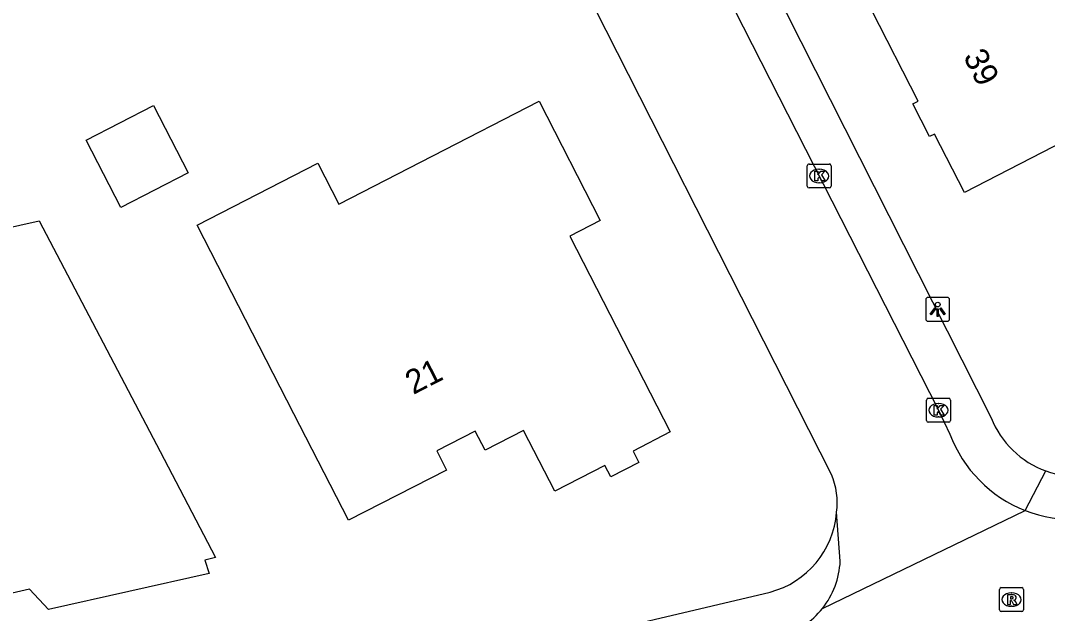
# Model space of a CAD drawing. Extents: x 162722 to 165099, y 384721 to 386283.
# Drawn here: x 163939.98 to 163982.9, y 384970.07 to 384994.83 of the extents above; entities that cross this region are included whole.
import ezdxf

# ---------------------------------------------------------------- set-up
doc = ezdxf.new("R2010")
doc.units = 0
for name, color, linetype in [('IMGEO_Kolk', 7, 'Continuous'), ('IMGEO_Lichtpunt', 7, 'Continuous'), ('IMGEO_Pand', 7, 'Continuous'), ('IMGEO_Pand_nummerreeks', 7, 'Continuous'), ('IMGEO_Parkeervlak_open', 7, 'Continuous'), ('IMGEO_Rijbaan_lokaal_open', 7, 'Continuous'), ('IMGEO_Rioolput', 7, 'Continuous')]:
    doc.layers.add(name, color=color, linetype=linetype)

msp = doc.modelspace()

# ---------------------------------------------------------------- linework, layer by layer
at = {"layer": 'IMGEO_Kolk'}
for p, q in [((163972.857, 384987.915), (163972.857, 384988.767)), ((163972.932, 384988.841), (163973.784, 384988.841)), ((163973.858, 384988.767), (163973.858, 384987.915)), ((163973.345, 384988.621), (163973.37, 384988.621)), ((163973.368, 384988.061), (163973.343, 384988.061)), ((163973.784, 384987.841), (163972.932, 384987.841)), ((163977.842, 384978.13), (163977.842, 384978.982)), ((163977.917, 384979.056), (163978.769, 384979.056)), ((163978.843, 384978.982), (163978.843, 384978.13)), ((163978.33, 384978.836), (163978.355, 384978.836)), ((163978.769, 384978.056), (163977.917, 384978.056)), ((163978.353, 384978.276), (163978.328, 384978.276))]:
    msp.add_line(p, q, dxfattribs=at)
for points in [[(163972.857, 384987.915), (163972.857, 384988.767)], [(163972.932, 384988.841), (163973.784, 384988.841)], [(163973.858, 384988.767), (163973.858, 384987.915)], [(163973.178, 384988.541), (163973.301, 384988.541), (163973.301, 384988.39), (163973.431, 384988.541), (163973.595, 384988.541), (163973.449, 384988.39), (163973.602, 384988.141), (163973.45, 384988.141), (163973.365, 384988.305), (163973.301, 384988.238), (163973.301, 384988.141), (163973.178, 384988.141), (163973.178, 384988.541)], [(163973.784, 384987.841), (163972.932, 384987.841)], [(163977.842, 384978.13), (163977.842, 384978.982)], [(163977.917, 384979.056), (163978.769, 384979.056)], [(163978.843, 384978.982), (163978.843, 384978.13)], [(163978.163, 384978.756), (163978.286, 384978.756), (163978.286, 384978.605), (163978.416, 384978.756), (163978.58, 384978.756), (163978.434, 384978.605), (163978.587, 384978.356), (163978.435, 384978.356), (163978.35, 384978.52), (163978.286, 384978.453), (163978.286, 384978.356), (163978.163, 384978.356), (163978.163, 384978.756)], [(163978.769, 384978.056), (163977.917, 384978.056)]]:
    msp.add_lwpolyline(points, dxfattribs=at)
for centre, start, end in [((163972.934, 384988.765), 91.552, 178.448), ((163972.934, 384988.765), 91.552, 178.448), ((163973.782, 384988.765), 1.552, 88.448), ((163973.782, 384988.765), 1.552, 88.448), ((163972.934, 384987.917), 181.552, 268.448), ((163972.934, 384987.917), 181.552, 268.448), ((163973.782, 384987.917), 271.552, 358.448), ((163973.782, 384987.917), 271.552, 358.448), ((163977.919, 384978.98), 91.552, 178.448), ((163977.919, 384978.98), 91.552, 178.448), ((163978.767, 384978.98), 1.552, 88.448), ((163978.767, 384978.98), 1.552, 88.448), ((163977.919, 384978.132), 181.552, 268.448), ((163977.919, 384978.132), 181.552, 268.448), ((163978.767, 384978.132), 271.552, 358.448), ((163978.767, 384978.132), 271.552, 358.448)]:
    msp.add_arc(centre, 0.0765, start, end, dxfattribs=at)
for centre, major_axis, ratio, start_param, end_param in [((163973.344, 384988.341), (-0.387, 0.002), 0.722429, 4.712389, 7.853982), ((163973.369, 384988.341), (-0.39, 0.002), 0.717154, 1.570796, 4.712389), ((163978.329, 384978.556), (-0.387, 0.002), 0.722429, 4.712389, 7.853982), ((163978.354, 384978.556), (-0.39, 0.002), 0.717154, 1.570796, 4.712389)]:
    msp.add_ellipse(centre, major_axis=major_axis, ratio=ratio, start_param=start_param, end_param=end_param, dxfattribs=at)
at = {"layer": 'IMGEO_Lichtpunt'}
for p, q in [((163977.813, 384983.173), (163977.813, 384982.366)), ((163977.813, 384983.173), (163977.813, 384982.366)), ((163978.715, 384983.268), (163977.907, 384983.268)), ((163978.715, 384983.268), (163977.907, 384983.268)), ((163978.809, 384982.366), (163978.809, 384983.173)), ((163978.809, 384982.366), (163978.809, 384983.173)), ((163977.907, 384982.272), (163978.715, 384982.272)), ((163977.907, 384982.272), (163978.715, 384982.272))]:
    msp.add_line(p, q, dxfattribs=at)
for points in [[(163978.187, 384982.837), (163978.226, 384982.809), (163978.038, 384982.547), (163978, 384982.574), (163978.187, 384982.837)], [(163978.289, 384982.789), (163978.336, 384982.789), (163978.336, 384982.467), (163978.289, 384982.467), (163978.289, 384982.789)], [(163978.399, 384982.809), (163978.437, 384982.836), (163978.624, 384982.574), (163978.585, 384982.546), (163978.399, 384982.809)]]:
    msp.add_lwpolyline(points, dxfattribs=at)
msp.add_circle((163978.312, 384982.971), 0.0994, dxfattribs=at)
for centre, start, end in [((163977.907, 384983.173), 90, 180), ((163977.907, 384983.173), 90, 180), ((163978.715, 384983.173), 0, 90), ((163978.715, 384983.173), 0, 90), ((163977.907, 384982.366), 180, 270), ((163977.907, 384982.366), 180, 270), ((163978.715, 384982.366), 270, 0), ((163978.715, 384982.366), 270, 360)]:
    msp.add_arc(centre, 0.0946, start, end, dxfattribs=at)
at = {"layer": 'IMGEO_Pand'}
for points in [[(163984.06, 384990.029), (163979.425, 384987.655), (163978.176, 384990.094), (163977.973, 384989.99), (163977.277, 384991.35), (163977.495, 384991.461), (163975.554, 384995.252), (163980.005, 384997.531), (163980.526, 384997.798), (163980.672, 384997.515), (163984.163, 384999.302)], [(163952.403, 384988.877), (163953.282, 384987.165), (163957.203, 384989.179), (163961.65, 384991.463), (163964.209, 384986.483), (163962.935, 384985.829), (163967.135, 384977.652), (163965.576, 384976.852), (163965.823, 384976.372), (163964.65, 384975.769), (163964.402, 384976.249), (163962.302, 384975.17), (163960.997, 384977.712), (163959.392, 384976.888), (163958.981, 384977.689), (163957.371, 384976.862), (163957.782, 384976.06), (163953.69, 384973.959), (163951.405, 384978.407), (163947.358, 384986.286), (163952.403, 384988.877)], [(163945.534, 384991.288), (163946.983, 384988.467), (163944.169, 384987.021), (163942.72, 384989.842), (163945.534, 384991.288)], [(163940.76, 384986.466), (163945.807, 384976.829), (163948.127, 384972.399), (163947.687, 384972.29), (163947.865, 384971.742), (163941.151, 384970.237), (163940.349, 384971.083), (163938.885, 384970.754), (163938.527, 384969.649), (163936.314, 384969.153), (163936.363, 384968.939), (163935.075, 384968.65), (163935.026, 384968.863), (163933.698, 384968.566), (163932.657, 384969.226), (163930.383, 384973.68), (163925.858, 384982.688), (163926.334, 384982.782), (163926.145, 384983.19), (163940.76, 384986.466)]]:
    msp.add_lwpolyline(points, dxfattribs=at)
at = {"layer": 'IMGEO_Parkeervlak_open'}
for points in [[(163964.306, 385010.336), (163969.54, 385000), (163980.547, 384978.24)], [(163981.971, 384974.367), (163982.831, 384976.019)], [(163961.373, 384968.617), (163971.306, 384970.962)]]:
    msp.add_lwpolyline(points, dxfattribs=at)
for centre, radius, start, end in [((163984.14, 384979.65), 3.86, 201.4261, 250.1763), ((163984.136, 384979.649), 3.858, 250.2265, 298.9931), ((163970.35, 384974.585), 3.747, 284.7759, 355.5115)]:
    msp.add_arc(centre, radius, start, end, dxfattribs=at)
at = {"layer": 'IMGEO_Rijbaan_lokaal_open'}
for points in [[(163973.873, 384975.877), (163961.625, 385000), (163945.63, 385031.501), (163939.98, 385042.613)], [(163962.577, 385009.455), (163967.416, 385000), (163968.328, 384998.219), (163978.343, 384978.556), (163978.817, 384977.563)], [(163973.496, 384970.28), (163981.971, 384974.367)], [(163974.237, 384972.248), (163974.086, 384974.292)]]:
    msp.add_lwpolyline(points, dxfattribs=at)
for centre, radius, start, end in [((163983.982, 384979.506), 5.519, 200.6163, 248.6258), ((163970.996, 384974.684), 3.115, 352.7801, 22.5275), ((163983.983, 384979.508), 5.521, 248.6254, 296.6087), ((163970.765, 384972.432), 3.477, 321.764, 356.9709), ((163970.757, 384972.439), 3.487, 286.6568, 321.7512)]:
    msp.add_arc(centre, radius, start, end, dxfattribs=at)
at = {"layer": 'IMGEO_Rioolput'}
for p, q in [((163980.97, 384971.146), (163981.822, 384971.146)), ((163980.895, 384970.22), (163980.895, 384971.072)), ((163981.383, 384970.926), (163981.408, 384970.926)), ((163981.896, 384971.072), (163981.896, 384970.22)), ((163981.406, 384970.366), (163981.381, 384970.366)), ((163981.822, 384970.146), (163980.97, 384970.146))]:
    msp.add_line(p, q, dxfattribs=at)
for points in [[(163980.97, 384971.146), (163981.822, 384971.146)], [(163980.895, 384970.22), (163980.895, 384971.072)], [(163981.484, 384970.844), (163981.232, 384970.846), (163981.232, 384970.446)], [(163981.41, 384970.765), (163981.356, 384970.765), (163981.356, 384970.684)], [(163981.896, 384971.072), (163981.896, 384970.22)], [(163981.232, 384970.446), (163981.356, 384970.446), (163981.356, 384970.608), (163981.367, 384970.608)], [(163981.356, 384970.684), (163981.408, 384970.684)], [(163981.414, 384970.579), (163981.485, 384970.446), (163981.625, 384970.446), (163981.56, 384970.572)], [(163981.822, 384970.146), (163980.97, 384970.146)]]:
    msp.add_lwpolyline(points, dxfattribs=at)
for centre, radius, start, end in [((163980.972, 384971.07), 0.0765, 91.552, 178.448), ((163980.972, 384971.07), 0.0765, 91.552, 178.448), ((163981.82, 384971.07), 0.0765, 1.552, 88.448), ((163981.82, 384971.07), 0.0765, 1.552, 88.448), ((163981.416, 384970.669), 0.0964, 77.0061, 93.1865), ((163981.43, 384970.726), 0.0378, 276.6634, 79.6772), ((163981.483, 384970.734), 0.109, 350.3612, 89.416), ((163981.481, 384970.734), 0.112, 277.5842, 350.9817), ((163981.366, 384970.555), 0.0533, 26.0293, 88.6989), ((163981.392, 384970.873), 0.19, 274.7715, 282.9687), ((163981.465, 384970.519), 0.108, 29.5134, 73.7905), ((163980.972, 384970.222), 0.0765, 181.552, 268.448), ((163980.972, 384970.222), 0.0765, 181.552, 268.448), ((163981.82, 384970.222), 0.0765, 271.552, 358.448), ((163981.82, 384970.222), 0.0765, 271.552, 358.448)]:
    msp.add_arc(centre, radius, start, end, dxfattribs=at)
for centre, major_axis, ratio, start_param, end_param in [((163981.382, 384970.646), (-0.387, 0.002), 0.722429, 4.712389, 7.853982), ((163981.407, 384970.646), (-0.39, 0.002), 0.717154, 1.570796, 4.712389)]:
    msp.add_ellipse(centre, major_axis=major_axis, ratio=ratio, start_param=start_param, end_param=end_param, dxfattribs=at)

# ---------------------------------------------------------------- texts
at = {"layer": 'IMGEO_Pand_nummerreeks'}
for s, rotation, p in [('39', 297.0008, (163979.36, 384993.333)), ('21', 27.188, (163956.39, 384979.191))]:
    msp.add_text(s, height=1, rotation=rotation, dxfattribs=at).set_placement(p)

doc.saveas('drawing.dxf')
